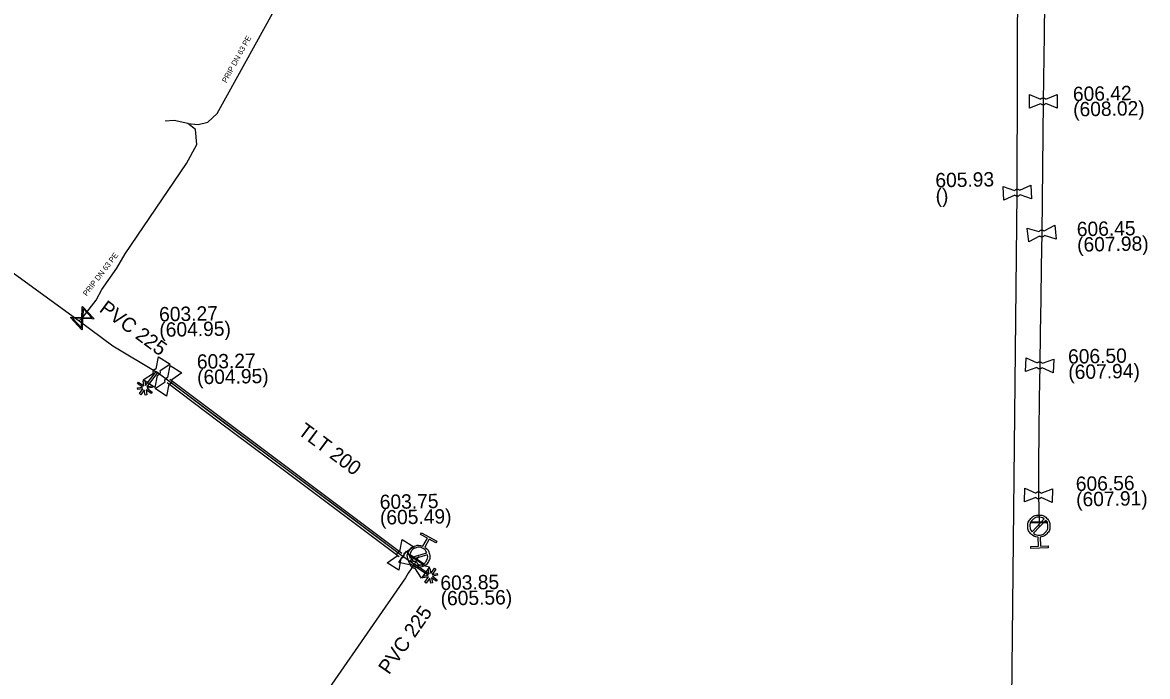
# Model space of a CAD drawing. Extents: x -643544 to -637295, y -1119190 to -1111715.
# Drawn here: x -640585.7 to -640483.9, y -1115574.2 to -1115515 of the extents above; entities that cross this region are included whole.
import ezdxf

# ---------------------------------------------------------------- set-up
doc = ezdxf.new("R2010")
doc.units = 0
for name, color, linetype in [('Default', 7, 'Continuous'), ('VP Chránička', 7, 'Continuous'), ('VP Chránička - okraje', 7, 'Continuous'), ('VP Hydrant', 7, 'Continuous'), ('VP Lomový bod', 7, 'Continuous'), ('VP Lomový bod - popis', 7, 'Continuous'), ('VP Popis přípojky', 7, 'Continuous'), ('VP Přípojka', 7, 'Continuous'), ('VP Změna materiálu', 7, 'Continuous'), ('VP Řad', 7, 'Continuous'), ('VP Řad - popis', 7, 'Continuous'), ('VP Šoupě', 7, 'Continuous')]:
    doc.layers.add(name, color=color, linetype=linetype)

msp = doc.modelspace()

# ---------------------------------------------------------------- linework, layer by layer
at = {"layer": 'Default'}
for points in [[(-640493.6, -1115521.91), (-640493.57, -1115521.87), (-640493.52, -1115521.84), (-640493.44, -1115521.8), (-640493.36, -1115521.8), (-640493.28, -1115521.8), (-640493.21, -1115521.84), (-640493.16, -1115521.86), (-640493.12, -1115521.9)], [(-640493.12, -1115522.31), (-640493.16, -1115522.35), (-640493.2, -1115522.38), (-640493.28, -1115522.42), (-640493.36, -1115522.42), (-640493.44, -1115522.42), (-640493.52, -1115522.38), (-640493.56, -1115522.36), (-640493.6, -1115522.32)], [(-640495.96, -1115530.19), (-640495.93, -1115530.15), (-640495.88, -1115530.12), (-640495.81, -1115530.07), (-640495.73, -1115530.07), (-640495.64, -1115530.06), (-640495.57, -1115530.1), (-640495.52, -1115530.13), (-640495.48, -1115530.16)], [(-640495.46, -1115530.57), (-640495.49, -1115530.61), (-640495.54, -1115530.64), (-640495.61, -1115530.69), (-640495.69, -1115530.69), (-640495.78, -1115530.7), (-640495.85, -1115530.66), (-640495.9, -1115530.63), (-640495.94, -1115530.6)], [(-640493.75, -1115533.9), (-640493.72, -1115533.86), (-640493.67, -1115533.83), (-640493.6, -1115533.78), (-640493.52, -1115533.77), (-640493.44, -1115533.76), (-640493.36, -1115533.79), (-640493.31, -1115533.82), (-640493.27, -1115533.85)], [(-640493.23, -1115534.26), (-640493.26, -1115534.3), (-640493.31, -1115534.33), (-640493.38, -1115534.38), (-640493.46, -1115534.39), (-640493.54, -1115534.4), (-640493.62, -1115534.36), (-640493.67, -1115534.34), (-640493.71, -1115534.31)], [(-640573.9, -1115546.72), (-640573.92, -1115546.67), (-640573.91, -1115546.61), (-640573.91, -1115546.53), (-640573.86, -1115546.46), (-640573.82, -1115546.39), (-640573.74, -1115546.35), (-640573.69, -1115546.33), (-640573.64, -1115546.32)], [(-640573.3, -1115546.54), (-640573.28, -1115546.59), (-640573.29, -1115546.65), (-640573.29, -1115546.73), (-640573.34, -1115546.8), (-640573.38, -1115546.87), (-640573.46, -1115546.91), (-640573.51, -1115546.93), (-640573.56, -1115546.94)], [(-640493.45, -1115546.23), (-640493.49, -1115546.27), (-640493.54, -1115546.3), (-640493.61, -1115546.34), (-640493.69, -1115546.33), (-640493.78, -1115546.33), (-640493.85, -1115546.28), (-640493.89, -1115546.26), (-640493.93, -1115546.21)], [(-640493.91, -1115545.8), (-640493.87, -1115545.77), (-640493.83, -1115545.74), (-640493.75, -1115545.7), (-640493.67, -1115545.71), (-640493.58, -1115545.71), (-640493.51, -1115545.76), (-640493.47, -1115545.78), (-640493.43, -1115545.83)], [(-640572.84, -1115547.51), (-640572.86, -1115547.46), (-640572.85, -1115547.4), (-640572.85, -1115547.32), (-640572.8, -1115547.25), (-640572.76, -1115547.18), (-640572.68, -1115547.14), (-640572.63, -1115547.12), (-640572.58, -1115547.11)], [(-640572.24, -1115547.33), (-640572.22, -1115547.38), (-640572.23, -1115547.44), (-640572.23, -1115547.52), (-640572.28, -1115547.59), (-640572.32, -1115547.66), (-640572.4, -1115547.7), (-640572.45, -1115547.72), (-640572.5, -1115547.73)], [(-640494.02, -1115557.58), (-640493.99, -1115557.54), (-640493.94, -1115557.52), (-640493.87, -1115557.48), (-640493.78, -1115557.48), (-640493.7, -1115557.48), (-640493.63, -1115557.52), (-640493.58, -1115557.55), (-640493.55, -1115557.59)], [(-640493.56, -1115558), (-640493.59, -1115558.04), (-640493.64, -1115558.06), (-640493.71, -1115558.1), (-640493.8, -1115558.1), (-640493.88, -1115558.1), (-640493.95, -1115558.06), (-640494, -1115558.03), (-640494.03, -1115557.99)], [(-640493.81, -1115561.58), (-640494.17, -1115561.56), (-640494.44, -1115561.31), (-640494.74, -1115561.02), (-640494.75, -1115560.61), (-640494.76, -1115560.19), (-640494.48, -1115559.89), (-640494.19, -1115559.59), (-640493.78, -1115559.58), (-640493.36, -1115559.57), (-640493.06, -1115559.85), (-640492.76, -1115560.14), (-640492.75, -1115560.55), (-640492.74, -1115560.97), (-640493.02, -1115561.27), (-640493.27, -1115561.54), (-640493.63, -1115561.57)], [(-640493.26, -1115559.93), (-640493.48, -1115559.76), (-640493.77, -1115559.77), (-640494.11, -1115559.78), (-640494.34, -1115560.02), (-640494.57, -1115560.27), (-640494.56, -1115560.61), (-640494.55, -1115560.89), (-640494.37, -1115561.11)], [(-640494.24, -1115561.23), (-640494.02, -1115561.4), (-640493.72, -1115561.39), (-640493.39, -1115561.38), (-640493.16, -1115561.14), (-640492.93, -1115560.9), (-640492.94, -1115560.56), (-640492.94, -1115560.27), (-640493.13, -1115560.05)], [(-640551.84, -1115563.27), (-640551.85, -1115563.22), (-640551.85, -1115563.16), (-640551.85, -1115563.08), (-640551.8, -1115563.01), (-640551.76, -1115562.94), (-640551.68, -1115562.9), (-640551.64, -1115562.88), (-640551.58, -1115562.87)], [(-640549.33, -1115562.49), (-640549.03, -1115562.69), (-640548.93, -1115563.04), (-640548.81, -1115563.43), (-640549.01, -1115563.8), (-640549.21, -1115564.16), (-640549.61, -1115564.28), (-640550, -1115564.4), (-640550.37, -1115564.2), (-640550.73, -1115564), (-640550.85, -1115563.6), (-640550.97, -1115563.21), (-640550.77, -1115562.84), (-640550.57, -1115562.48), (-640550.18, -1115562.36), (-640549.82, -1115562.25), (-640549.5, -1115562.4)], [(-640549.14, -1115563), (-640549.25, -1115562.74), (-640549.5, -1115562.6), (-640549.8, -1115562.44), (-640550.12, -1115562.54), (-640550.44, -1115562.63), (-640550.6, -1115562.93), (-640550.74, -1115563.19), (-640550.69, -1115563.46)], [(-640551.24, -1115563.09), (-640551.22, -1115563.14), (-640551.23, -1115563.19), (-640551.23, -1115563.28), (-640551.28, -1115563.35), (-640551.32, -1115563.42), (-640551.4, -1115563.46), (-640551.44, -1115563.48), (-640551.5, -1115563.49)], [(-640550.64, -1115563.64), (-640550.53, -1115563.89), (-640550.28, -1115564.03), (-640549.98, -1115564.19), (-640549.66, -1115564.1), (-640549.34, -1115564), (-640549.18, -1115563.71), (-640549.04, -1115563.45), (-640549.09, -1115563.18)], [(-640550.38, -1115563.77), (-640550.33, -1115563.75), (-640550.28, -1115563.76), (-640550.19, -1115563.77), (-640550.12, -1115563.81), (-640550.06, -1115563.86), (-640550.02, -1115563.94), (-640549.99, -1115563.98), (-640549.99, -1115564.04)], [(-640550.22, -1115564.37), (-640550.27, -1115564.39), (-640550.32, -1115564.38), (-640550.41, -1115564.37), (-640550.48, -1115564.33), (-640550.54, -1115564.28), (-640550.58, -1115564.21), (-640550.6, -1115564.16), (-640550.61, -1115564.11)]]:
    msp.add_open_spline(points, degree=3, dxfattribs=at)
at = {"layer": 'VP Chránička'}
msp.add_lwpolyline([(-640551.54, -1115563.18), (-640556.79, -1115559.24), (-640562.04, -1115555.3), (-640567.82, -1115550.97), (-640572.54, -1115547.42)], dxfattribs=at)
at = {"layer": 'VP Chránička - okraje'}
for points in [[(-640572.66, -1115547.58), (-640567.94, -1115551.12), (-640562.16, -1115555.46), (-640551.66, -1115563.34)], [(-640572.42, -1115547.26), (-640567.7, -1115550.81), (-640561.92, -1115555.14), (-640551.42, -1115563.02)]]:
    msp.add_lwpolyline(points, dxfattribs=at)
at = {"layer": 'VP Hydrant'}
for points in [[(-640494.37, -1115561.11), (-640493.26, -1115559.93)], [(-640493.13, -1115560.05), (-640494.24, -1115561.23)], [(-640549.5, -1115562.4), (-640549.1, -1115561.68), (-640549.71, -1115561.35), (-640549.62, -1115561.19), (-640548.25, -1115561.94), (-640548.34, -1115562.1), (-640548.94, -1115561.77), (-640549.33, -1115562.49)], [(-640493.63, -1115561.57), (-640493.61, -1115562.39), (-640492.92, -1115562.37), (-640492.91, -1115562.56), (-640494.47, -1115562.6), (-640494.48, -1115562.42), (-640493.79, -1115562.4), (-640493.81, -1115561.58)], [(-640550.69, -1115563.46), (-640549.14, -1115563)], [(-640549.09, -1115563.18), (-640550.64, -1115563.64)]]:
    msp.add_lwpolyline(points, dxfattribs=at)
at = {"layer": 'VP Lomový bod'}
for points in [[(-640494.61, -1115522.74), (-640494.61, -1115521.49), (-640493.6, -1115521.91)], [(-640493.12, -1115521.9), (-640492.11, -1115521.48), (-640492.11, -1115522.73), (-640493.12, -1115522.31)], [(-640493.6, -1115522.32), (-640494.61, -1115522.74)], [(-640495.94, -1115530.6), (-640496.93, -1115531.07), (-640496.99, -1115529.82), (-640495.96, -1115530.19)], [(-640495.48, -1115530.16), (-640494.49, -1115529.69)], [(-640494.49, -1115529.69), (-640494.43, -1115530.94), (-640495.46, -1115530.57)], [(-640493.27, -1115533.85), (-640492.31, -1115533.33), (-640492.18, -1115534.58), (-640493.23, -1115534.26)], [(-640494.67, -1115534.83), (-640494.8, -1115533.58), (-640493.75, -1115533.9)], [(-640493.71, -1115534.31), (-640494.67, -1115534.83)], [(-640573.64, -1115546.32), (-640573.44, -1115545.24)], [(-640573.44, -1115545.24), (-640572.39, -1115545.92), (-640573.3, -1115546.54)], [(-640494.96, -1115546.59), (-640494.9, -1115545.34), (-640493.91, -1115545.8)], [(-640493.43, -1115545.83), (-640492.4, -1115545.45), (-640492.46, -1115546.7), (-640493.45, -1115546.23)], [(-640572.58, -1115547.11), (-640572.38, -1115546.03)], [(-640572.38, -1115546.03), (-640571.33, -1115546.71), (-640572.24, -1115547.33)], [(-640493.93, -1115546.21), (-640494.96, -1115546.59)], [(-640573.56, -1115546.94), (-640573.76, -1115548.02), (-640574.81, -1115547.34), (-640573.9, -1115546.72)], [(-640572.5, -1115547.73), (-640572.7, -1115548.81), (-640573.75, -1115548.13), (-640572.84, -1115547.51)], [(-640495.05, -1115558.39), (-640495.03, -1115557.14), (-640494.02, -1115557.58)], [(-640493.55, -1115557.59), (-640492.53, -1115557.19), (-640492.55, -1115558.44), (-640493.56, -1115558)], [(-640494.03, -1115557.99), (-640495.05, -1115558.39)], [(-640551.58, -1115562.87), (-640551.39, -1115561.79)], [(-640551.39, -1115561.79), (-640550.34, -1115562.47), (-640551.24, -1115563.09)], [(-640550.61, -1115564.11), (-640551.69, -1115563.88), (-640550.98, -1115562.85), (-640550.38, -1115563.77)], [(-640551.5, -1115563.49), (-640551.69, -1115564.57), (-640552.74, -1115563.89), (-640551.84, -1115563.27)], [(-640548.91, -1115564.26), (-640549.62, -1115565.29), (-640550.22, -1115564.37)], [(-640549.99, -1115564.04), (-640548.91, -1115564.26)]]:
    msp.add_lwpolyline(points, dxfattribs=at)
at = {"layer": 'VP Přípojka'}
for points in [[(-640570.77, -1115524.13), (-640569.86, -1115524.21), (-640568.96, -1115523.98), (-640568.13, -1115523.22), (-640562.19, -1115512.43), (-640560.69, -1115508.72), (-640558.72, -1115502.72), (-640557.98, -1115498.15), (-640557.58, -1115494.19), (-640558.68, -1115492.69), (-640560.08, -1115491.5), (-640561.12, -1115490.62), (-640564.92, -1115488), (-640576.2, -1115480.82), (-640577.07, -1115479.64), (-640577.44, -1115479.24), (-640576.59, -1115477.81)], [(-640580.61, -1115541.99), (-640580.34, -1115541.74), (-640579.09, -1115540.12), (-640578.57, -1115539.16), (-640577.2, -1115537.23), (-640576.45, -1115535.93), (-640570.9, -1115527.73), (-640569.98, -1115526.03), (-640570.1, -1115524.67), (-640570.77, -1115524.13), (-640572.02, -1115523.83), (-640572.82, -1115523.9)], [(-640549.89, -1115563.32), (-640550.04, -1115563.64), (-640550.3, -1115564.07)]]:
    msp.add_lwpolyline(points, dxfattribs=at)
at = {"layer": 'VP Změna materiálu'}
for points in [[(-640574.72, -1115548.24), (-640575.04, -1115548.68), (-640575.16, -1115548.58), (-640574.84, -1115548.15), (-640575.31, -1115548.22), (-640575.33, -1115548.07), (-640574.87, -1115548), (-640575.33, -1115547.65), (-640575.24, -1115547.53), (-640574.77, -1115547.88), (-640574.83, -1115547.41), (-640574.68, -1115547.39), (-640574.61, -1115547.85), (-640573.66, -1115546.58), (-640573.54, -1115546.68), (-640574.49, -1115547.95), (-640574.03, -1115547.88), (-640574, -1115548.03), (-640574.47, -1115548.1), (-640574.01, -1115548.45), (-640574.1, -1115548.58), (-640574.56, -1115548.23), (-640574.49, -1115548.69), (-640574.65, -1115548.71), (-640574.72, -1115548.24)], [(-640548.64, -1115565.12), (-640548.2, -1115565.43), (-640548.29, -1115565.55), (-640548.73, -1115565.25), (-640548.64, -1115565.71), (-640548.79, -1115565.74), (-640548.88, -1115565.28), (-640549.21, -1115565.76), (-640549.34, -1115565.67), (-640549, -1115565.18), (-640549.47, -1115565.27), (-640549.5, -1115565.12), (-640549.04, -1115565.03), (-640550.35, -1115564.14), (-640550.26, -1115564.01), (-640548.95, -1115564.91), (-640549.04, -1115564.44), (-640548.88, -1115564.42), (-640548.79, -1115564.88), (-640548.46, -1115564.4), (-640548.33, -1115564.49), (-640548.66, -1115564.96), (-640548.2, -1115564.88), (-640548.18, -1115565.03), (-640548.64, -1115565.12)]]:
    msp.add_lwpolyline(points, dxfattribs=at)
at = {"layer": 'VP Řad'}
for points in [[(-640496.45, -1115599.22), (-640495.71, -1115530.38), (-640495.44, -1115435.02), (-640495.27, -1115387.51), (-640496.24, -1115328.66), (-640496.1, -1115321.04), (-640496.38, -1115277.05), (-640496.25, -1115224.64), (-640497.04, -1115169.68), (-640497.03, -1115117.29), (-640497.07, -1115108.05), (-640496.9, -1115096.11)], [(-640690.42, -1115459.15), (-640688.39, -1115460.79), (-640685.79, -1115460.9), (-640666.63, -1115476.1), (-640666.23, -1115476.36), (-640651.1, -1115488.14), (-640638.15, -1115498.22), (-640630.33, -1115504.29), (-640611.46, -1115518.99), (-640592.46, -1115533.39), (-640580.61, -1115541.99), (-640577.58, -1115544.24), (-640573.6, -1115546.63)], [(-640493.25, -1115513.11), (-640493.28, -1115516.07), (-640493.36, -1115522.11), (-640493.39, -1115525.1), (-640493.41, -1115528.1), (-640493.45, -1115531.09), (-640493.49, -1115534.08), (-640493.54, -1115537.06), (-640493.58, -1115540.05), (-640493.63, -1115543.03), (-640493.68, -1115546.02), (-640493.72, -1115549.02), (-640493.76, -1115552.03), (-640493.78, -1115554.91), (-640493.79, -1115557.79), (-640493.77, -1115559.01), (-640493.74, -1115560.23), (-640493.75, -1115560.58)], [(-640550.3, -1115564.07), (-640551.54, -1115563.18), (-640562.04, -1115555.3), (-640573.6, -1115546.63)], [(-640550.3, -1115564.07), (-640550.83, -1115564.84), (-640551.07, -1115565.27), (-640560.95, -1115579.51), (-640562.18, -1115580.12), (-640565.72, -1115579.18), (-640572.72, -1115581.54), (-640619.27, -1115636.87), (-640672.1, -1115699.48), (-640673.58, -1115702.36), (-640674.55, -1115705), (-640674.32, -1115709.29), (-640671.92, -1115713.83), (-640671.64, -1115715.04), (-640672.2, -1115715.76), (-640674.57, -1115718.49), (-640685.17, -1115730.64), (-640685.42, -1115730.98)]]:
    msp.add_lwpolyline(points, dxfattribs=at)
at = {"layer": 'VP Šoupě'}
for points in [[(-640580.3, -1115540.68), (-640579.28, -1115541.78), (-640579.33, -1115541.83), (-640579.46, -1115541.82), (-640580.3, -1115541.79), (-640580.33, -1115542.76), (-640580.38, -1115542.8), (-640581.4, -1115541.7), (-640581.35, -1115541.66), (-640580.38, -1115541.69), (-640580.35, -1115540.85), (-640580.35, -1115540.73), (-640580.3, -1115540.68)], [(-640580.26, -1115540.86), (-640580.29, -1115541.7), (-640579.46, -1115541.73), (-640580.26, -1115540.86)], [(-640580.41, -1115542.62), (-640580.38, -1115541.78), (-640581.22, -1115541.75), (-640580.41, -1115542.62)], [(-640494.49, -1115560.19), (-640492.99, -1115560.17), (-640492.99, -1115560.27), (-640494.49, -1115560.29), (-640494.49, -1115560.19)], [(-640550.64, -1115563.19), (-640549.39, -1115564.01), (-640549.44, -1115564.09), (-640550.69, -1115563.27), (-640550.64, -1115563.19)]]:
    msp.add_lwpolyline(points, dxfattribs=at)

# ---------------------------------------------------------------- texts
at = {"layer": 'VP Lomový bod - popis'}
for s, p in [('606.42', (-640490.66, -1115522.09)), ('(608.02)', (-640490.64, -1115523.48)), ('605.93', (-640503.11, -1115529.9)), ('()', (-640503.09, -1115531.3)), ('606.45', (-640490.31, -1115534.33)), ('(607.98)', (-640490.28, -1115535.73)), ('603.27', (-640573.37, -1115542.04)), ('(604.95)', (-640573.35, -1115543.44)), ('606.50', (-640491.1, -1115545.87)), ('603.27', (-640569.95, -1115546.33)), ('(604.95)', (-640569.93, -1115547.73)), ('(607.94)', (-640491.08, -1115547.27)), ('606.56', (-640490.4, -1115557.4)), ('603.75', (-640553.4, -1115559.04)), ('(607.91)', (-640490.37, -1115558.8)), ('(605.49)', (-640553.38, -1115560.44)), ('603.85', (-640547.91, -1115566.37)), ('(605.56)', (-640547.89, -1115567.77))]:
    msp.add_text(s, height=1.3, rotation=1, dxfattribs=at).set_placement(p)
at = {"layer": 'VP Popis přípojky'}
for rotation, p in [(61.1668, (-640567.29, -1115520.48)), (52.3461, (-640579.93, -1115539.79))]:
    msp.add_text('PRIP DN 63 PE', height=0.5, rotation=rotation, dxfattribs=at).set_placement(p)
at = {"layer": 'VP Řad - popis'}
for s, rotation, p in [('PVC 225', 323.4671, (-640578.88, -1115541.09)), ('TLT 200', 323.1301, (-640560.9, -1115552.18)), ('PVC 225', 55.2463, (-640552.57, -1115574.1))]:
    msp.add_text(s, height=1.3, rotation=rotation, dxfattribs=at).set_placement(p)

doc.saveas('drawing.dxf')
